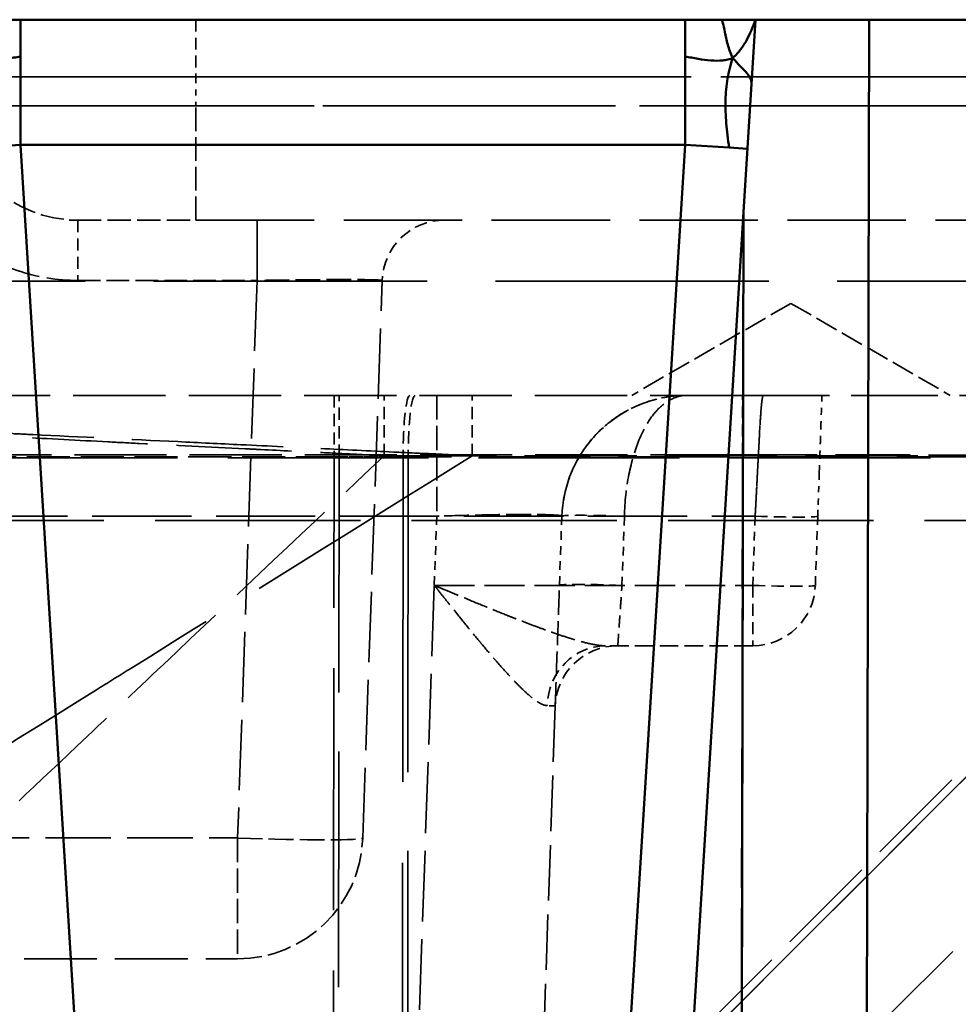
# Model space of a CAD drawing. Header units: millimetres. Extents: x 3278 to 6066, y 2420 to 4375.
# Tile 753 of 952: x 4827 to 4842, y 3024 to 3040. Entities that reach past the tile are written whole.
import ezdxf

# ---------------------------------------------------------------- set-up
doc = ezdxf.new("R2010")
doc.units = ezdxf.units.MM
doc.linetypes.add('DASHED', pattern=[0.2067, 0.1654, -0.0413])
for name, color, linetype, lineweight in [('Sichtbare Kanten(DIN)', 7, 'Continuous', 50), ('Sichtbare tangentiale Kanten(DIN)', 7, 'Continuous', 50), ('Verdeckte Kanten(DIN)', 7, 'DASHED', 35), ('Verdeckte tangentiale Kanten(DIN)', 7, 'DASHED', 35)]:
    doc.layers.add(name, color=color, linetype=linetype, lineweight=lineweight)

msp = doc.modelspace()

# ---------------------------------------------------------------- linework, layer by layer
at = {"layer": 'Sichtbare Kanten(DIN)'}
for p, q in [((4826.525, 3039.781), (4825.962, 3039.781)), ((4826.525, 3039.781), (4837.141, 3039.781)), ((4837.141, 3039.781), (4837.703, 3039.781)), ((4837.703, 3039.781), (4838.266, 3039.781)), ((4838.076, 3036.706), (4838.266, 3039.781)), ((4838.266, 3039.781), (4840.083, 3039.781)), ((4840.083, 3039.781), (4839.097, 2606.777)), ((4845.083, 3039.781), (4840.083, 3039.781)), ((4836.823, 3016.472), (4838.076, 3036.706))]:
    msp.add_line(p, q, dxfattribs=at)
for points, knots in [([(4837.904, 3039.171), (4837.922, 3039.148), (4837.941, 3039.127), (4837.959, 3039.107), (4837.977, 3039.086), (4837.995, 3039.067), (4838.013, 3039.049)], [0, 0, 0, 0, 0.1249943, 0.1249943, 0.1249943, 0.2512467, 0.2512467, 0.2512467, 0.2512467]), ([(4838.013, 3039.049), (4838.048, 3039.013), (4838.082, 3038.98), (4838.111, 3038.948), (4838.14, 3038.915), (4838.164, 3038.885), (4838.18, 3038.853), (4838.188, 3038.837), (4838.194, 3038.82), (4838.198, 3038.803), (4838.202, 3038.786), (4838.204, 3038.769), (4838.202, 3038.75)], [0.2512467, 0.2512467, 0.2512467, 0.2512467, 0.5011696, 0.5011696, 0.5011696, 0.751578, 0.751578, 0.751578, 0.876082, 0.876082, 0.876082, 1, 1, 1, 1])]:
    msp.add_open_spline(points, degree=3, knots=knots, dxfattribs=at)
at = {"layer": 'Sichtbare tangentiale Kanten(DIN)'}
for p, q in [((4826.525, 3039.781), (4826.525, 3039.196)), ((4837.141, 3039.781), (4837.141, 3039.196)), ((4826.525, 3039.196), (4826.525, 3037.781)), ((4837.141, 3039.196), (4837.141, 3037.781)), ((4825.82, 3037.738), (4826.525, 3037.781)), ((4837.141, 3037.781), (4826.525, 3037.781)), ((4826.525, 3037.781), (4827.516, 3021.781)), ((4836.15, 3021.781), (4837.141, 3037.781)), ((4837.846, 3037.738), (4837.141, 3037.781)), ((4838.139, 3037.72), (4837.846, 3037.738)), ((4837.097, 2606.781), (4838.076, 3036.706))]:
    msp.add_line(p, q, dxfattribs=at)
for points, knots in [([(4837.703, 3039.781), (4837.713, 3039.781), (4837.721, 3039.776), (4837.728, 3039.767), (4837.735, 3039.757), (4837.741, 3039.743), (4837.746, 3039.726), (4837.757, 3039.69), (4837.766, 3039.64), (4837.778, 3039.582), (4837.789, 3039.523), (4837.802, 3039.456), (4837.822, 3039.385), (4837.832, 3039.35), (4837.843, 3039.315), (4837.857, 3039.278), (4837.87, 3039.243), (4837.886, 3039.206), (4837.904, 3039.171)], [0, 0, 0, 0, 0.123298, 0.123298, 0.123298, 0.24666, 0.24666, 0.24666, 0.496089, 0.496089, 0.496089, 0.748912, 0.748912, 0.748912, 0.875164, 0.875164, 0.875164, 1, 1, 1, 1]), ([(4837.904, 3039.171), (4837.929, 3039.193), (4837.951, 3039.216), (4837.972, 3039.239), (4837.994, 3039.262), (4838.013, 3039.286), (4838.031, 3039.31), (4838.067, 3039.357), (4838.098, 3039.406), (4838.126, 3039.457), (4838.153, 3039.508), (4838.177, 3039.56), (4838.2, 3039.614), (4838.211, 3039.641), (4838.222, 3039.668), (4838.233, 3039.696), (4838.244, 3039.724), (4838.255, 3039.753), (4838.266, 3039.781)], [0, 0, 0, 0, 0.124209, 0.124209, 0.124209, 0.249288, 0.249288, 0.249288, 0.500583, 0.500583, 0.500583, 0.751487, 0.751487, 0.751487, 0.876162, 0.876162, 0.876162, 1, 1, 1, 1]), ([(4826.525, 3039.196), (4826.49, 3039.188), (4826.455, 3039.181), (4826.42, 3039.175), (4826.386, 3039.168), (4826.351, 3039.162), (4826.316, 3039.156), (4826.247, 3039.144), (4826.18, 3039.135), (4826.114, 3039.13), (4826.049, 3039.126), (4825.986, 3039.125), (4825.926, 3039.131), (4825.897, 3039.135), (4825.868, 3039.139), (4825.841, 3039.146), (4825.813, 3039.152), (4825.786, 3039.161), (4825.762, 3039.171)], [0, 0, 0, 0, 0.127535, 0.127535, 0.127535, 0.255328, 0.255328, 0.255328, 0.509553, 0.509553, 0.509553, 0.755499, 0.755499, 0.755499, 0.876388, 0.876388, 0.876388, 1, 1, 1, 1]), ([(4837.141, 3039.196), (4837.176, 3039.188), (4837.211, 3039.181), (4837.246, 3039.175), (4837.28, 3039.168), (4837.315, 3039.162), (4837.35, 3039.156), (4837.419, 3039.144), (4837.486, 3039.135), (4837.552, 3039.13), (4837.616, 3039.126), (4837.68, 3039.125), (4837.74, 3039.131), (4837.769, 3039.135), (4837.798, 3039.139), (4837.825, 3039.146), (4837.853, 3039.152), (4837.879, 3039.161), (4837.904, 3039.171)], [0, 0, 0, 0, 0.127535, 0.127535, 0.127535, 0.255328, 0.255328, 0.255328, 0.509553, 0.509553, 0.509553, 0.755499, 0.755499, 0.755499, 0.876388, 0.876388, 0.876388, 1, 1, 1, 1]), ([(4837.846, 3037.738), (4837.836, 3037.805), (4837.827, 3037.871), (4837.819, 3037.935), (4837.811, 3038), (4837.805, 3038.064), (4837.799, 3038.127), (4837.789, 3038.252), (4837.785, 3038.374), (4837.788, 3038.493), (4837.79, 3038.611), (4837.801, 3038.727), (4837.82, 3038.84), (4837.829, 3038.896), (4837.841, 3038.952), (4837.855, 3039.007), (4837.869, 3039.063), (4837.885, 3039.117), (4837.904, 3039.171)], [0, 0, 0, 0, 0.125025, 0.125025, 0.125025, 0.250448, 0.250448, 0.250448, 0.501599, 0.501599, 0.501599, 0.751494, 0.751494, 0.751494, 0.875804, 0.875804, 0.875804, 1, 1, 1, 1])]:
    msp.add_open_spline(points, degree=3, knots=knots, dxfattribs=at)
msp.add_open_spline([(4838.171, 3038.868), (4838.171, 3038.868), (4838.171, 3038.868), (4838.171, 3038.868)], degree=3, dxfattribs=at)
at = {"layer": 'Verdeckte Kanten(DIN)', "ltscale": 11.42808}
msp.add_line((4829.328, 3036.581), (4844.328, 3036.581), dxfattribs=at)
at = {"layer": 'Verdeckte Kanten(DIN)', "ltscale": 6.792468}
msp.add_line((4831.994, 3026.712), (4832.305, 3035.616), dxfattribs=at)
at = {"layer": 'Verdeckte Kanten(DIN)', "ltscale": 2.237517}
for q in [(4836.289, 3033.781), (4841.376, 3033.781)]:
    msp.add_line((4838.833, 3035.25), q, dxfattribs=at)
at = {"layer": 'Verdeckte Kanten(DIN)', "ltscale": 8.917628}
msp.add_line((4838.061, 3033.781), (4826.356, 3033.781), dxfattribs=at)
at = {"layer": 'Verdeckte Kanten(DIN)', "ltscale": 1.183359}
for p, q in [((4831.535, 3033.781), (4831.535, 3032.799)), ((4831.614, 3032.799), (4831.614, 3033.781))]:
    msp.add_line(p, q, dxfattribs=at)
at = {"layer": 'Verdeckte Kanten(DIN)', "ltscale": 0.842572}
for p, q in [((4835.173, 3031.851), (4835.135, 3030.746)), ((4839.261, 3031.851), (4839.222, 3030.746))]:
    msp.add_line(p, q, dxfattribs=at)
at = {"layer": 'Verdeckte Kanten(DIN)', "ltscale": 19.819839}
msp.add_line((4824.581, 3031.781), (4845.065, 3031.781), dxfattribs=at)
at = {"layer": 'Verdeckte Kanten(DIN)', "ltscale": 1.791817}
msp.add_line((4838.223, 3029.781), (4835.871, 3029.781), dxfattribs=at)
at = {"layer": 'Verdeckte Kanten(DIN)', "ltscale": 5.366172}
msp.add_line((4835.067, 3028.816), (4834.822, 3021.781), dxfattribs=at)
at = {"layer": 'Verdeckte Kanten(DIN)', "ltscale": 8.303068}
msp.add_line((4845.057, 3028.54), (4837.353, 3020.836), dxfattribs=at)
at = {"layer": 'Verdeckte Kanten(DIN)', "ltscale": 7.019946}
msp.add_line((4820.781, 3024.781), (4829.995, 3024.781), dxfattribs=at)
at = {"layer": 'Verdeckte Kanten(DIN)', "ltscale": 2.260439}
msp.add_arc((4827.441, 3038.581), 2, 185, 270, dxfattribs=at)
at = {"layer": 'Verdeckte Kanten(DIN)', "ltscale": 1.170062}
for centre, start, end in [((4833.304, 3035.581), 90, 178), ((4838.223, 3030.781), 270, 358), ((4836.067, 3028.781), 90, 178)]:
    msp.add_arc(centre, 1, start, end, dxfattribs=at)
at = {"layer": 'Verdeckte Kanten(DIN)', "ltscale": 2.340223}
for centre, start, end in [((4837.172, 3031.781), 90, 178), ((4829.995, 3026.781), 270, 358)]:
    msp.add_arc(centre, 2, start, end, dxfattribs=at)
at = {"layer": 'Verdeckte Kanten(DIN)', "ltscale": 1.183359}
for centre, ratio in [((4832.747, 3032.781), 0.110166), ((4832.83, 3032.781), 0.110612)]:
    msp.add_ellipse(centre, major_axis=(0, 1), ratio=ratio, start_param=0, end_param=1.553343, dxfattribs=at)
at = {"layer": 'Verdeckte Kanten(DIN)', "ltscale": 23.720201}
msp.add_open_spline([(4773.37, 3036.581), (4775.151, 3036.581), (4776.932, 3036.581), (4778.705, 3036.581), (4780.478, 3036.581), (4782.241, 3036.581), (4783.987, 3036.581), (4785.569, 3036.581), (4787.136, 3036.581), (4788.681, 3036.581), (4790.546, 3036.581), (4792.38, 3036.581), (4794.172, 3036.581), (4795.811, 3036.581), (4797.414, 3036.581), (4798.975, 3036.581), (4799.309, 3036.581), (4799.641, 3036.581), (4799.971, 3036.581), (4801.184, 3036.581), (4802.369, 3036.581), (4803.524, 3036.581), (4805.78, 3036.581), (4807.92, 3036.581), (4809.92, 3036.581), (4810.526, 3036.581), (4811.119, 3036.581), (4811.698, 3036.581), (4814.192, 3036.581), (4816.438, 3036.581), (4818.389, 3036.581), (4818.661, 3036.581), (4818.927, 3036.581), (4819.187, 3036.581), (4819.862, 3036.581), (4820.497, 3036.581), (4821.092, 3036.581), (4821.917, 3036.581), (4822.665, 3036.581), (4823.335, 3036.581), (4823.754, 3036.581), (4824.142, 3036.581), (4824.499, 3036.581), (4825.283, 3036.581), (4825.917, 3036.581), (4826.392, 3036.581), (4826.738, 3036.581), (4827, 3036.581), (4827.176, 3036.581), (4827.264, 3036.581), (4827.33, 3036.581), (4827.374, 3036.581), (4827.418, 3036.581), (4827.44, 3036.581), (4827.441, 3036.581)], degree=3, knots=[0, 0, 0, 0, 5.361791, 5.361791, 5.361791, 10.725029, 10.725029, 10.725029, 15.584075, 15.584075, 15.584075, 21.448011, 21.448011, 21.448011, 26.811611, 26.811611, 26.811611, 27.959423, 27.959423, 27.959423, 32.174415, 32.174415, 32.174415, 40.406678, 40.406678, 40.406678, 42.898684, 42.898684, 42.898684, 53.623363, 53.623363, 53.623363, 55.116914, 55.116914, 55.116914, 58.985771, 58.985771, 58.985771, 64.348625, 64.348625, 64.348625, 67.705514, 67.705514, 67.705514, 75.070903, 75.070903, 75.070903, 80.434152, 80.434152, 80.434152, 83.115784, 83.115784, 83.115784, 85.797449, 85.797449, 85.797449, 85.797449], dxfattribs=at)
at = {"layer": 'Verdeckte Kanten(DIN)', "ltscale": 2.258399}
msp.add_open_spline([(4827.441, 3036.581), (4827.441, 3036.581), (4827.441, 3036.581), (4827.441, 3036.581), (4827.441, 3036.581), (4827.442, 3036.581), (4827.442, 3036.581), (4827.444, 3036.581), (4827.446, 3036.581), (4827.449, 3036.581), (4827.455, 3036.581), (4827.464, 3036.581), (4827.476, 3036.581), (4827.501, 3036.581), (4827.537, 3036.581), (4827.584, 3036.581), (4827.679, 3036.581), (4827.818, 3036.581), (4827.993, 3036.581), (4828.012, 3036.581), (4828.032, 3036.581), (4828.052, 3036.581), (4828.215, 3036.581), (4828.405, 3036.581), (4828.61, 3036.581), (4828.724, 3036.581), (4828.844, 3036.581), (4828.964, 3036.581), (4829.025, 3036.581), (4829.085, 3036.581), (4829.146, 3036.581), (4829.177, 3036.581), (4829.207, 3036.581), (4829.237, 3036.581), (4829.268, 3036.581), (4829.298, 3036.581), (4829.328, 3036.581)], degree=3, knots=[0, 0, 0, 0, 0.046315, 0.046315, 0.046315, 0.092637, 0.092637, 0.092637, 0.185301, 0.185301, 0.185301, 0.370695, 0.370695, 0.370695, 0.741487, 0.741487, 0.741487, 1.481154, 1.481154, 1.481154, 1.562615, 1.562615, 1.562615, 2.220816, 2.220816, 2.220816, 2.591495, 2.591495, 2.591495, 2.776897, 2.776897, 2.776897, 2.86959, 2.86959, 2.86959, 2.962266, 2.962266, 2.962266, 2.962266], dxfattribs=at)
at = {"layer": 'Verdeckte Kanten(DIN)', "ltscale": 2.48357}
msp.add_open_spline([(4837.172, 3033.781), (4836.898, 3033.781), (4836.49, 3033.699), (4835.978, 3033.407), (4835.601, 3033.06), (4835.281, 3032.539), (4835.182, 3032.084), (4835.173, 3031.851)], degree=3, knots=[0, 0, 0, 0, 1.013588, 1.520383, 2.027177, 2.643112, 3.259048, 3.259048, 3.259048, 3.259048], dxfattribs=at)
at = {"layer": 'Verdeckte Kanten(DIN)', "ltscale": 8.38159}
msp.add_open_spline([(4838.061, 3033.781), (4838.585, 3033.781), (4839.108, 3033.781), (4839.618, 3033.781), (4840.001, 3033.781), (4840.377, 3033.781), (4840.739, 3033.781), (4840.86, 3033.781), (4840.98, 3033.781), (4841.098, 3033.781), (4841.57, 3033.781), (4842.015, 3033.781), (4842.425, 3033.781), (4842.629, 3033.781), (4842.825, 3033.781), (4843.01, 3033.781), (4843.195, 3033.781), (4843.37, 3033.781), (4843.533, 3033.781), (4843.859, 3033.781), (4844.14, 3033.781), (4844.367, 3033.781), (4844.424, 3033.781), (4844.477, 3033.781), (4844.527, 3033.781), (4844.677, 3033.781), (4844.796, 3033.781), (4844.884, 3033.781), (4845, 3033.781), (4845.06, 3033.781), (4845.06, 3033.781)], degree=3, knots=[-22.303433, -22.303433, -22.303433, -22.303433, -20.732145, -20.732145, -20.732145, -19.553729, -19.553729, -19.553729, -19.160857, -19.160857, -19.160857, -17.589569, -17.589569, -17.589569, -16.803928, -16.803928, -16.803928, -16.018281, -16.018281, -16.018281, -14.446993, -14.446993, -14.446993, -14.054121, -14.054121, -14.054121, -12.875705, -12.875705, -12.875705, -11.304417, -11.304417, -11.304417, -11.304417], dxfattribs=at)
at = {"layer": 'Verdeckte Kanten(DIN)', "ltscale": 0.283817}
msp.add_open_spline([(4839.328, 3033.781), (4839.325, 3033.691), (4839.321, 3033.594), (4839.318, 3033.493)], degree=3, dxfattribs=at)
at = {"layer": 'Verdeckte Kanten(DIN)', "ltscale": 0.814744}
msp.add_open_spline([(4839.285, 3032.533), (4839.285, 3032.539), (4839.285, 3032.545), (4839.285, 3032.552), (4839.289, 3032.666), (4839.293, 3032.778), (4839.297, 3032.887), (4839.298, 3032.914), (4839.299, 3032.941), (4839.3, 3032.967), (4839.303, 3033.049), (4839.305, 3033.129), (4839.308, 3033.207), (4839.311, 3033.306), (4839.315, 3033.402), (4839.318, 3033.493)], degree=3, knots=[-3.918396, -3.918396, -3.918396, -3.918396, -3.89887, -3.89887, -3.89887, -3.543442, -3.543442, -3.543442, -3.456664, -3.456664, -3.456664, -3.188013, -3.188013, -3.188013, -2.848883, -2.848883, -2.848883, -2.848883], dxfattribs=at)
at = {"layer": 'Verdeckte Kanten(DIN)', "ltscale": 0.000836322}
msp.add_open_spline([(4839.318, 3033.493), (4839.318, 3033.493), (4839.318, 3033.493), (4839.318, 3033.492)], degree=3, dxfattribs=at)
at = {"layer": 'Verdeckte Kanten(DIN)', "ltscale": 0.422718}
msp.add_open_spline([(4839.285, 3032.533), (4839.278, 3032.355), (4839.272, 3032.171), (4839.266, 3031.987)], degree=3, dxfattribs=at)
at = {"layer": 'Verdeckte Kanten(DIN)', "ltscale": 0.103826}
msp.add_open_spline([(4839.261, 3031.851), (4839.262, 3031.897), (4839.264, 3031.942), (4839.266, 3031.987)], degree=3, dxfattribs=at)
at = {"layer": 'Verdeckte Kanten(DIN)', "ltscale": 2.340598}
msp.add_open_spline([(4835.067, 3028.816), (4835.067, 3028.816), (4835.069, 3028.866), (4835.073, 3028.962), (4835.076, 3029.058), (4835.081, 3029.2), (4835.087, 3029.378), (4835.093, 3029.556), (4835.101, 3029.769), (4835.109, 3030.003), (4835.117, 3030.236), (4835.126, 3030.491), (4835.135, 3030.746)], degree=3, knots=[-6.282885, -6.282885, -6.282885, -6.282885, -5.515128, -5.515128, -5.515128, -4.74708, -4.74708, -4.74708, -3.978991, -3.978991, -3.978991, -3.211252, -3.211252, -3.211252, -3.211252], dxfattribs=at)
at = {"layer": 'Verdeckte tangentiale Kanten(DIN)', "ltscale": 1.13017}
msp.add_line((4829.328, 3039.781), (4829.328, 3038.868), dxfattribs=at)
at = {"layer": 'Verdeckte tangentiale Kanten(DIN)', "ltscale": 0.352825}
msp.add_line((4829.328, 3038.868), (4829.328, 3038.407), dxfattribs=at)
at = {"layer": 'Verdeckte tangentiale Kanten(DIN)', "ltscale": 11.42808}
for p, q in [((4844.328, 3038.868), (4829.328, 3038.868)), ((4829.328, 3038.407), (4844.328, 3038.407))]:
    msp.add_line(p, q, dxfattribs=at)
at = {"layer": 'Verdeckte tangentiale Kanten(DIN)', "ltscale": 2.260439}
msp.add_line((4829.328, 3036.581), (4829.328, 3038.407), dxfattribs=at)
at = {"layer": 'Verdeckte tangentiale Kanten(DIN)', "ltscale": 1.170062}
for p, q in [((4827.441, 3036.581), (4827.441, 3035.616)), ((4830.306, 3035.616), (4830.306, 3036.581)), ((4832.335, 3032.816), (4832.335, 3033.781)), ((4833.743, 3032.816), (4833.743, 3033.781)), ((4838.223, 3030.746), (4838.223, 3029.781))]:
    msp.add_line(p, q, dxfattribs=at)
at = {"layer": 'Verdeckte tangentiale Kanten(DIN)', "ltscale": 26.421982}
msp.add_line((4774.036, 3035.607), (4851.463, 3035.607), dxfattribs=at)
at = {"layer": 'Verdeckte tangentiale Kanten(DIN)', "ltscale": 2.183024}
msp.add_line((4827.441, 3035.616), (4830.306, 3035.616), dxfattribs=at)
at = {"layer": 'Verdeckte tangentiale Kanten(DIN)', "ltscale": 6.792468}
msp.add_line((4830.306, 3035.616), (4829.995, 3026.712), dxfattribs=at)
at = {"layer": 'Verdeckte tangentiale Kanten(DIN)', "ltscale": 2.340223}
for p, q in [((4833.175, 3033.781), (4833.175, 3031.851)), ((4829.995, 3026.712), (4829.995, 3024.781))]:
    msp.add_line(p, q, dxfattribs=at)
at = {"layer": 'Verdeckte tangentiale Kanten(DIN)', "ltscale": 19.39028}
msp.add_line((4845.067, 3032.781), (4825.027, 3032.781), dxfattribs=at)
at = {"layer": 'Verdeckte tangentiale Kanten(DIN)', "ltscale": 4.157859}
msp.add_line((4831.614, 3032.799), (4826.156, 3032.799), dxfattribs=at)
at = {"layer": 'Verdeckte tangentiale Kanten(DIN)', "ltscale": 8.903049}
msp.add_line((4838.061, 3032.834), (4826.375, 3032.834), dxfattribs=at)
at = {"layer": 'Verdeckte tangentiale Kanten(DIN)', "ltscale": 23.364075}
msp.add_line((4831.5, 2996.584), (4831.535, 3032.799), dxfattribs=at)
at = {"layer": 'Verdeckte tangentiale Kanten(DIN)', "ltscale": 0.840386}
msp.add_line((4831.535, 3032.799), (4832.637, 3032.799), dxfattribs=at)
at = {"layer": 'Verdeckte tangentiale Kanten(DIN)', "ltscale": 22.764923}
msp.add_line((4831.614, 3032.799), (4831.579, 2997.513), dxfattribs=at)
at = {"layer": 'Verdeckte tangentiale Kanten(DIN)', "ltscale": 0.8438}
msp.add_line((4832.72, 3032.799), (4831.614, 3032.799), dxfattribs=at)
at = {"layer": 'Verdeckte tangentiale Kanten(DIN)', "ltscale": 10.849232}
msp.add_line((4832.335, 3032.816), (4846.575, 3032.816), dxfattribs=at)
at = {"layer": 'Verdeckte tangentiale Kanten(DIN)', "ltscale": 31.369001}
msp.add_line((4832.637, 3032.799), (4832.606, 3000.384), dxfattribs=at)
at = {"layer": 'Verdeckte tangentiale Kanten(DIN)', "ltscale": 30.45537}
msp.add_line((4832.72, 3032.799), (4832.689, 3001.328), dxfattribs=at)
at = {"layer": 'Verdeckte tangentiale Kanten(DIN)', "ltscale": 10.750847}
msp.add_line((4846.744, 3032.799), (4832.72, 3032.799), dxfattribs=at)
at = {"layer": 'Verdeckte tangentiale Kanten(DIN)', "ltscale": 11.428128}
msp.add_line((4836.159, 3022.215), (4846.743, 3032.799), dxfattribs=at)
at = {"layer": 'Verdeckte tangentiale Kanten(DIN)', "ltscale": 11.42837}
msp.add_line((4846.744, 3032.799), (4836.16, 3022.215), dxfattribs=at)
at = {"layer": 'Verdeckte tangentiale Kanten(DIN)', "ltscale": 7.709019}
msp.add_line((4838.038, 3022.729), (4838.061, 3032.834), dxfattribs=at)
at = {"layer": 'Verdeckte tangentiale Kanten(DIN)', "ltscale": 9.575826}
msp.add_line((4825.693, 3031.851), (4838.261, 3031.851), dxfattribs=at)
at = {"layer": 'Verdeckte tangentiale Kanten(DIN)', "ltscale": 0.842572}
for p, q in [((4833.175, 3031.851), (4833.136, 3030.746)), ((4836.134, 3030.746), (4836.173, 3031.851)), ((4838.223, 3030.746), (4838.261, 3031.851))]:
    msp.add_line(p, q, dxfattribs=at)
at = {"layer": 'Verdeckte tangentiale Kanten(DIN)', "ltscale": 9.834078}
msp.add_line((4835.939, 3022.18), (4845.064, 3031.305), dxfattribs=at)
at = {"layer": 'Verdeckte tangentiale Kanten(DIN)', "ltscale": 6.838543}
msp.add_line((4833.136, 3030.746), (4832.823, 3021.781), dxfattribs=at)
at = {"layer": 'Verdeckte tangentiale Kanten(DIN)', "ltscale": 3.875343}
msp.add_line((4833.136, 3030.746), (4838.223, 3030.746), dxfattribs=at)
at = {"layer": 'Verdeckte tangentiale Kanten(DIN)', "ltscale": 6.321681}
msp.add_line((4821.698, 3026.712), (4829.995, 3026.712), dxfattribs=at)
at = {"layer": 'Verdeckte tangentiale Kanten(DIN)', "ltscale": 1.170061}
msp.add_ellipse((4830.306, 3035.581), major_axis=(0, 1), ratio=0.00001, start_param=0.000003, end_param=1.535891, dxfattribs=at)
at = {"layer": 'Verdeckte tangentiale Kanten(DIN)', "ltscale": 1.156764}
msp.add_ellipse((4838.061, 3032.781), major_axis=(0, 1), ratio=0.00001, start_param=4.764749, end_param=6.283185, dxfattribs=at)
at = {"layer": 'Verdeckte tangentiale Kanten(DIN)', "ltscale": 1.195728}
for centre, major_axis in [((4836.173, 3031.816), (-0.999, 0.035)), ((4838.261, 3031.886), (0.999, -0.035)), ((4836.134, 3030.712), (-0.999, 0.035)), ((4838.223, 3030.781), (0.999, -0.035))]:
    msp.add_ellipse(centre, major_axis=major_axis, ratio=0.034878, start_param=4.713607, end_param=6.283185, dxfattribs=at)
at = {"layer": 'Verdeckte tangentiale Kanten(DIN)', "ltscale": 1.162352}
msp.add_ellipse((4835.871, 3028.781), major_axis=(0, 1), ratio=0.934636, start_param=0, end_param=1.525771, dxfattribs=at)
at = {"layer": 'Verdeckte tangentiale Kanten(DIN)', "ltscale": 0.554126}
msp.add_ellipse((4833.556, 3028.791), major_axis=(1.512, 0.025), ratio=0.019907, start_param=6.282158, end_param=6.701143, dxfattribs=at)
at = {"layer": 'Verdeckte tangentiale Kanten(DIN)', "ltscale": 2.391557}
msp.add_ellipse((4829.995, 3026.781), major_axis=(1.999, -0.07), ratio=0.034878, start_param=4.713607, end_param=6.283185, dxfattribs=at)
at = {"layer": 'Verdeckte tangentiale Kanten(DIN)', "ltscale": 4.691133}
msp.add_open_spline([(4829.328, 3038.868), (4829.296, 3038.868), (4829.264, 3038.868), (4829.232, 3038.868), (4829.2, 3038.868), (4829.168, 3038.868), (4829.136, 3038.868), (4829.102, 3038.868), (4829.069, 3038.868), (4829.036, 3038.868), (4829.005, 3038.868), (4828.975, 3038.868), (4828.944, 3038.868), (4828.817, 3038.868), (4828.69, 3038.868), (4828.564, 3038.868), (4828.528, 3038.868), (4828.492, 3038.868), (4828.456, 3038.868), (4828.242, 3038.868), (4828.031, 3038.868), (4827.828, 3038.868), (4827.761, 3038.868), (4827.694, 3038.868), (4827.628, 3038.868), (4827.364, 3038.868), (4827.114, 3038.868), (4826.884, 3038.868), (4826.77, 3038.868), (4826.66, 3038.868), (4826.556, 3038.868), (4826.452, 3038.868), (4826.355, 3038.868), (4826.263, 3038.868), (4826.08, 3038.868), (4825.923, 3038.868), (4825.796, 3038.868), (4825.764, 3038.868), (4825.734, 3038.868), (4825.706, 3038.868), (4825.622, 3038.868), (4825.556, 3038.868), (4825.507, 3038.868), (4825.463, 3038.868), (4825.434, 3038.868), (4825.419, 3038.868), (4825.412, 3038.868), (4825.408, 3038.868), (4825.408, 3038.868)], degree=3, knots=[0, 0, 0, 0, 0.015643, 0.015643, 0.015643, 0.031285, 0.031285, 0.031285, 0.047596, 0.047596, 0.047596, 0.06254, 0.06254, 0.06254, 0.124958, 0.124958, 0.124958, 0.142787, 0.142787, 0.142787, 0.249917, 0.249917, 0.249917, 0.285646, 0.285646, 0.285646, 0.428546, 0.428546, 0.428546, 0.499998, 0.499998, 0.499998, 0.57146, 0.57146, 0.57146, 0.714359, 0.714359, 0.714359, 0.75009, 0.75009, 0.75009, 0.857214, 0.857214, 0.857214, 0.952405, 0.952405, 0.952405, 1, 1, 1, 1], dxfattribs=at)
at = {"layer": 'Verdeckte tangentiale Kanten(DIN)', "ltscale": 20.177792}
msp.add_open_spline([(4825.495, 3038.869), (4825.87, 3038.869), (4826.241, 3038.869), (4826.608, 3038.869), (4828.322, 3038.868), (4829.951, 3038.868), (4831.486, 3038.868), (4831.706, 3038.868), (4831.923, 3038.868), (4832.139, 3038.868), (4833.432, 3038.868), (4834.657, 3038.868), (4835.809, 3038.868), (4836.634, 3038.868), (4837.422, 3038.868), (4838.171, 3038.868)], degree=3, knots=[0.4865812, 0.4865812, 0.4865812, 0.4865812, 0.4999845, 0.4999845, 0.4999845, 0.5625163, 0.5625163, 0.5625163, 0.5714482, 0.5714482, 0.5714482, 0.625033, 0.625033, 0.625033, 0.6634263, 0.6634263, 0.6634263, 0.6634263], dxfattribs=at)
at = {"layer": 'Verdeckte tangentiale Kanten(DIN)', "ltscale": 26.83276}
msp.add_open_spline([(4838.171, 3038.868), (4838.642, 3038.868), (4839.097, 3038.868), (4839.536, 3038.868), (4840.025, 3038.868), (4840.494, 3038.868), (4840.943, 3038.868), (4841.542, 3038.868), (4842.105, 3038.868), (4842.633, 3038.868), (4843.557, 3038.868), (4844.371, 3038.869), (4845.072, 3038.869), (4845.572, 3038.869), (4846.014, 3038.868), (4846.398, 3038.868), (4846.551, 3038.868), (4846.695, 3038.868), (4846.83, 3038.868), (4847.008, 3038.868), (4847.169, 3038.868), (4847.314, 3038.868)], degree=3, knots=[0.6634265, 0.6634265, 0.6634265, 0.6634265, 0.687543, 0.687543, 0.687543, 0.7143297, 0.7143297, 0.7143297, 0.75004, 0.75004, 0.75004, 0.8125097, 0.8125097, 0.8125097, 0.8571094, 0.8571094, 0.8571094, 0.8749462, 0.8749462, 0.8749462, 0.8985566, 0.8985566, 0.8985566, 0.8985566], dxfattribs=at)
at = {"layer": 'Verdeckte tangentiale Kanten(DIN)', "ltscale": 28.273653}
msp.add_open_spline([(4819.666, 3038.407), (4820.555, 3038.407), (4821.427, 3038.407), (4822.282, 3038.407), (4823.767, 3038.407), (4825.201, 3038.407), (4826.579, 3038.407), (4827.365, 3038.407), (4828.133, 3038.407), (4828.883, 3038.407), (4829.767, 3038.407), (4830.624, 3038.407), (4831.455, 3038.407), (4832.266, 3038.407), (4833.051, 3038.407), (4833.81, 3038.407), (4834.487, 3038.407), (4835.142, 3038.407), (4835.776, 3038.407), (4836.578, 3038.407), (4837.346, 3038.407), (4838.077, 3038.407), (4838.568, 3038.407), (4839.043, 3038.407), (4839.501, 3038.407), (4840.261, 3038.407), (4840.974, 3038.407), (4841.638, 3038.407), (4841.97, 3038.407), (4842.289, 3038.407), (4842.596, 3038.407), (4843.225, 3038.407), (4843.803, 3038.407), (4844.328, 3038.407)], degree=3, knots=[48.287543, 48.287543, 48.287543, 48.287543, 51.615446, 51.615446, 51.615446, 57.389013, 57.389013, 57.389013, 60.681496, 60.681496, 60.681496, 64.56286, 64.56286, 64.56286, 68.353278, 68.353278, 68.353278, 71.736395, 71.736395, 71.736395, 76.025059, 76.025059, 76.025059, 78.91005, 78.91005, 78.91005, 83.696841, 83.696841, 83.696841, 86.083734, 86.083734, 86.083734, 90.967685, 90.967685, 90.967685, 90.967685], dxfattribs=at)
at = {"layer": 'Verdeckte tangentiale Kanten(DIN)', "ltscale": 4.643017}
msp.add_open_spline([(4825.448, 3038.407), (4825.448, 3038.407), (4825.459, 3038.407), (4825.546, 3038.407), (4825.803, 3038.407), (4826.269, 3038.407), (4826.889, 3038.407), (4827.631, 3038.407), (4828.365, 3038.407), (4828.942, 3038.407), (4829.232, 3038.407), (4829.328, 3038.407)], degree=3, knots=[0, 0, 0, 0, 0.047595, 0.142786, 0.285641, 0.42854, 0.571454, 0.714354, 0.857213, 0.952404, 1, 1, 1, 1], dxfattribs=at)
at = {"layer": 'Verdeckte tangentiale Kanten(DIN)', "ltscale": 3.001268}
msp.add_open_spline([(4827.441, 3035.616), (4827.113, 3035.616), (4826.784, 3035.671), (4826.474, 3035.777), (4826.163, 3035.882), (4825.87, 3036.04), (4825.61, 3036.24), (4825.35, 3036.44), (4825.123, 3036.684), (4824.942, 3036.957), (4824.76, 3037.23), (4824.624, 3037.534), (4824.54, 3037.851)], degree=3, knots=[-3.938802, -3.938802, -3.938802, -3.938802, -2.954237, -2.954237, -2.954237, -1.969408, -1.969408, -1.969408, -0.984555, -0.984555, -0.984555, 0, 0, 0, 0], dxfattribs=at)
at = {"layer": 'Verdeckte tangentiale Kanten(DIN)', "ltscale": 2.392389}
msp.add_open_spline([(4832.305, 3035.616), (4832.305, 3035.621), (4832.254, 3035.624), (4832.153, 3035.627), (4832.053, 3035.629), (4831.904, 3035.631), (4831.72, 3035.631), (4831.536, 3035.631), (4831.314, 3035.629), (4831.072, 3035.627), (4830.936, 3035.625), (4830.794, 3035.624), (4830.65, 3035.622), (4830.536, 3035.62), (4830.421, 3035.618), (4830.306, 3035.616)], degree=3, knots=[0, 0, 0, 0, 0.250592, 0.250592, 0.250592, 0.499999, 0.499999, 0.499999, 0.749406, 0.749406, 0.749406, 0.888886, 0.888886, 0.888886, 1, 1, 1, 1], dxfattribs=at)
at = {"layer": 'Verdeckte tangentiale Kanten(DIN)', "ltscale": 2.392409}
msp.add_open_spline([(4832.305, 3035.616), (4832.305, 3035.621), (4832.254, 3035.624), (4832.153, 3035.627), (4832.053, 3035.629), (4831.904, 3035.631), (4831.72, 3035.631), (4831.536, 3035.631), (4831.314, 3035.629), (4831.072, 3035.627), (4830.828, 3035.624), (4830.565, 3035.621), (4830.306, 3035.616)], degree=3, knots=[0, 0, 0, 0, 0.250593, 0.250593, 0.250593, 0.5, 0.5, 0.5, 0.749407, 0.749407, 0.749407, 1, 1, 1, 1], dxfattribs=at)
at = {"layer": 'Verdeckte tangentiale Kanten(DIN)', "ltscale": 2.48357}
msp.add_open_spline([(4836.173, 3031.851), (4836.177, 3032.084), (4836.23, 3032.539), (4836.387, 3033.06), (4836.57, 3033.407), (4836.825, 3033.699), (4837.035, 3033.781), (4837.172, 3033.781)], degree=3, knots=[0, 0, 0, 0, 0.615936, 1.231871, 1.738665, 2.24546, 3.259048, 3.259048, 3.259048, 3.259048], dxfattribs=at)
at = {"layer": 'Verdeckte tangentiale Kanten(DIN)', "ltscale": 2.342263}
for points, knots in [([(4838.392, 3033.781), (4838.387, 3033.781), (4838.382, 3033.767), (4838.377, 3033.739), (4838.372, 3033.714), (4838.367, 3033.68), (4838.363, 3033.636), (4838.359, 3033.603), (4838.356, 3033.564), (4838.353, 3033.521), (4838.346, 3033.438), (4838.34, 3033.337), (4838.333, 3033.221), (4838.332, 3033.194), (4838.33, 3033.166), (4838.329, 3033.138), (4838.326, 3033.08), (4838.323, 3033.019), (4838.319, 3032.955), (4838.316, 3032.891), (4838.312, 3032.824), (4838.309, 3032.755), (4838.306, 3032.703), (4838.303, 3032.65), (4838.3, 3032.595), (4838.299, 3032.578), (4838.299, 3032.56), (4838.298, 3032.542), (4838.294, 3032.469), (4838.29, 3032.394), (4838.286, 3032.318), (4838.282, 3032.242), (4838.278, 3032.165), (4838.274, 3032.087), (4838.27, 3032.009), (4838.265, 3031.93), (4838.261, 3031.851)], [-3.075084, -3.075084, -3.075084, -3.075084, -2.661567, -2.661567, -2.661567, -2.305965, -2.305965, -2.305965, -2.041243, -2.041243, -2.041243, -1.5367, -1.5367, -1.5367, -1.42092, -1.42092, -1.42092, -1.183819, -1.183819, -1.183819, -0.946717, -0.946717, -0.946717, -0.767503, -0.767503, -0.767503, -0.709616, -0.709616, -0.709616, -0.472514, -0.472514, -0.472514, -0.235413, -0.235413, -0.235413, 0.001688, 0.001688, 0.001688, 0.001688]), ([(4838.261, 3031.851), (4838.265, 3031.93), (4838.27, 3032.009), (4838.274, 3032.087), (4838.278, 3032.165), (4838.282, 3032.242), (4838.286, 3032.318), (4838.29, 3032.394), (4838.294, 3032.469), (4838.298, 3032.542), (4838.299, 3032.56), (4838.299, 3032.578), (4838.3, 3032.595), (4838.303, 3032.65), (4838.306, 3032.703), (4838.309, 3032.755), (4838.312, 3032.824), (4838.316, 3032.891), (4838.319, 3032.955), (4838.323, 3033.019), (4838.326, 3033.08), (4838.329, 3033.138), (4838.33, 3033.166), (4838.332, 3033.194), (4838.333, 3033.221), (4838.34, 3033.337), (4838.346, 3033.438), (4838.353, 3033.521), (4838.356, 3033.564), (4838.359, 3033.603), (4838.363, 3033.636), (4838.367, 3033.68), (4838.372, 3033.714), (4838.377, 3033.739), (4838.382, 3033.767), (4838.387, 3033.781), (4838.392, 3033.781)], [-9.365029, -9.365029, -9.365029, -9.365029, -9.127928, -9.127928, -9.127928, -8.890826, -8.890826, -8.890826, -8.653725, -8.653725, -8.653725, -8.595837, -8.595837, -8.595837, -8.416623, -8.416623, -8.416623, -8.179522, -8.179522, -8.179522, -7.942421, -7.942421, -7.942421, -7.82664, -7.82664, -7.82664, -7.322097, -7.322097, -7.322097, -7.057376, -7.057376, -7.057376, -6.701774, -6.701774, -6.701774, -6.288256, -6.288256, -6.288256, -6.288256])]:
    msp.add_open_spline(points, degree=3, knots=knots, dxfattribs=at)
at = {"layer": 'Verdeckte tangentiale Kanten(DIN)', "ltscale": 14.636499}
msp.add_open_spline([(4833.743, 3032.816), (4833.645, 3032.821), (4833.546, 3032.826), (4833.448, 3032.83), (4833.35, 3032.835), (4833.252, 3032.84), (4833.153, 3032.845), (4832.957, 3032.854), (4832.76, 3032.863), (4832.564, 3032.873), (4832.171, 3032.892), (4831.779, 3032.91), (4831.386, 3032.929), (4830.939, 3032.95), (4830.493, 3032.972), (4830.047, 3032.993), (4829.711, 3033.009), (4829.376, 3033.025), (4829.042, 3033.042), (4828.264, 3033.079), (4827.491, 3033.117), (4826.725, 3033.154), (4826.618, 3033.16), (4826.51, 3033.165), (4826.403, 3033.17), (4825.796, 3033.199), (4825.195, 3033.228), (4824.601, 3033.257), (4824.553, 3033.259), (4824.505, 3033.261), (4824.457, 3033.264), (4823.913, 3033.29), (4823.377, 3033.316), (4822.851, 3033.34), (4822.656, 3033.35), (4822.463, 3033.359), (4822.271, 3033.368), (4821.945, 3033.383), (4821.624, 3033.399), (4821.308, 3033.414), (4820.938, 3033.432), (4820.576, 3033.449), (4820.225, 3033.466), (4820.102, 3033.472), (4819.979, 3033.478), (4819.859, 3033.483), (4819.345, 3033.508), (4818.858, 3033.529), (4818.425, 3033.549), (4818.374, 3033.552), (4818.324, 3033.554), (4818.275, 3033.557), (4818.065, 3033.566), (4817.87, 3033.576), (4817.693, 3033.584), (4817.584, 3033.59), (4817.482, 3033.595), (4817.387, 3033.599), (4817.339, 3033.602), (4817.294, 3033.604), (4817.251, 3033.606), (4817.208, 3033.608), (4817.168, 3033.61), (4817.128, 3033.611)], degree=3, knots=[0, 0, 0, 0, 0.285897, 0.285897, 0.285897, 0.571802, 0.571802, 0.571802, 1.143621, 1.143621, 1.143621, 2.287259, 2.287259, 2.287259, 3.591729, 3.591729, 3.591729, 4.574421, 4.574421, 4.574421, 6.861574, 6.861574, 6.861574, 7.183457, 7.183457, 7.183457, 9.000984, 9.000984, 9.000984, 9.148755, 9.148755, 9.148755, 10.81851, 10.81851, 10.81851, 11.436005, 11.436005, 11.436005, 12.488451, 12.488451, 12.488451, 13.723205, 13.723205, 13.723205, 14.158391, 14.158391, 14.158391, 16.010358, 16.010358, 16.010358, 16.22795, 16.22795, 16.22795, 17.154472, 17.154472, 17.154472, 17.726086, 17.726086, 17.726086, 18.011766, 18.011766, 18.011766, 18.297509, 18.297509, 18.297509, 18.297509], dxfattribs=at)
at = {"layer": 'Verdeckte tangentiale Kanten(DIN)', "ltscale": 11.140393}
msp.add_open_spline([(4819.818, 3033.464), (4819.875, 3033.461), (4819.934, 3033.458), (4819.995, 3033.455), (4820.04, 3033.452), (4820.086, 3033.45), (4820.134, 3033.448), (4820.405, 3033.434), (4820.712, 3033.418), (4821.047, 3033.401), (4821.163, 3033.395), (4821.283, 3033.389), (4821.406, 3033.383), (4821.698, 3033.368), (4822.008, 3033.353), (4822.331, 3033.337), (4822.534, 3033.326), (4822.743, 3033.316), (4822.957, 3033.305), (4823.224, 3033.291), (4823.497, 3033.277), (4823.776, 3033.262), (4824.073, 3033.247), (4824.376, 3033.23), (4824.683, 3033.213), (4825.048, 3033.193), (4825.42, 3033.173), (4825.797, 3033.152), (4826.035, 3033.139), (4826.275, 3033.126), (4826.516, 3033.113), (4826.98, 3033.088), (4827.45, 3033.063), (4827.924, 3033.039), (4828.089, 3033.03), (4828.254, 3033.022), (4828.42, 3033.013), (4828.981, 3032.985), (4829.546, 3032.957), (4830.115, 3032.928), (4830.199, 3032.924), (4830.283, 3032.92), (4830.367, 3032.916), (4830.694, 3032.9), (4831.022, 3032.883), (4831.35, 3032.867), (4831.514, 3032.859), (4831.678, 3032.85), (4831.842, 3032.842), (4831.924, 3032.838), (4832.006, 3032.833), (4832.089, 3032.829), (4832.171, 3032.825), (4832.253, 3032.821), (4832.335, 3032.816)], degree=3, knots=[1.394585, 1.394585, 1.394585, 1.394585, 1.747482, 1.747482, 1.747482, 2.006113, 2.006113, 2.006113, 3.494965, 3.494965, 3.494965, 4.012185, 4.012185, 4.012185, 5.242447, 5.242447, 5.242447, 6.018209, 6.018209, 6.018209, 6.98993, 6.98993, 6.98993, 8.024332, 8.024332, 8.024332, 9.254683, 9.254683, 9.254683, 10.030532, 10.030532, 10.030532, 11.519435, 11.519435, 11.519435, 12.036699, 12.036699, 12.036699, 13.784188, 13.784188, 13.784188, 14.042822, 14.042822, 14.042822, 15.045902, 15.045902, 15.045902, 15.547422, 15.547422, 15.547422, 15.798182, 15.798182, 15.798182, 16.048941, 16.048941, 16.048941, 16.048941], dxfattribs=at)
at = {"layer": 'Verdeckte tangentiale Kanten(DIN)', "ltscale": 24.232943}
msp.add_open_spline([(4833.743, 3032.816), (4831.917, 3031.679), (4830.091, 3030.542), (4828.265, 3029.405), (4828.091, 3029.297), (4827.916, 3029.188), (4827.741, 3029.079), (4826.081, 3028.045), (4824.42, 3027.011), (4822.76, 3025.976), (4822.42, 3025.765), (4822.08, 3025.553), (4821.74, 3025.341), (4818.785, 3023.5), (4815.83, 3021.659), (4812.876, 3019.816), (4812.501, 3019.582), (4812.126, 3019.349), (4811.751, 3019.115), (4809.172, 3017.506), (4806.593, 3015.897), (4804.015, 3014.286), (4802.925, 3013.606), (4801.836, 3012.926), (4800.747, 3012.245), (4799.357, 3011.377), (4797.968, 3010.509), (4796.578, 3009.64), (4794.301, 3008.217), (4792.023, 3006.794), (4789.746, 3005.372), (4789.544, 3005.246), (4789.343, 3005.121), (4789.141, 3004.995), (4786.662, 3003.447), (4784.182, 3001.9), (4781.701, 3000.355), (4780.713, 2999.74), (4779.725, 2999.125), (4778.737, 2998.51), (4777.243, 2997.581), (4775.749, 2996.653), (4774.254, 2995.726), (4772.074, 2994.374), (4769.893, 2993.023), (4767.712, 2991.676), (4767.407, 2991.487), (4767.102, 2991.299), (4766.798, 2991.111), (4764.311, 2989.576), (4761.824, 2988.044), (4759.329, 2986.517)], degree=3, knots=[3.650517, 3.650517, 3.650517, 3.650517, 10.104657, 10.104657, 10.104657, 10.721722, 10.721722, 10.721722, 16.591742, 16.591742, 16.591742, 17.792926, 17.792926, 17.792926, 28.23988, 28.23988, 28.23988, 29.565926, 29.565926, 29.565926, 38.686833, 38.686833, 38.686833, 42.540125, 42.540125, 42.540125, 47.45688, 47.45688, 47.45688, 55.514282, 55.514282, 55.514282, 56.226926, 56.226926, 56.226926, 64.996972, 64.996972, 64.996972, 68.488477, 68.488477, 68.488477, 73.767019, 73.767019, 73.767019, 81.462642, 81.462642, 81.462642, 82.537065, 82.537065, 82.537065, 91.307111, 91.307111, 91.307111, 91.307111], dxfattribs=at)
at = {"layer": 'Verdeckte tangentiale Kanten(DIN)', "ltscale": 11.58927}
msp.add_open_spline([(4821.282, 3022.371), (4821.693, 3022.759), (4822.104, 3023.148), (4822.515, 3023.536), (4823.426, 3024.397), (4824.337, 3025.257), (4825.248, 3026.118), (4825.973, 3026.804), (4826.699, 3027.49), (4827.425, 3028.176), (4827.884, 3028.61), (4828.344, 3029.044), (4828.803, 3029.479), (4829.98, 3030.591), (4831.158, 3031.704), (4832.335, 3032.816)], degree=3, knots=[51.383649, 51.383649, 51.383649, 51.383649, 53.080405, 53.080405, 53.080405, 56.841135, 56.841135, 56.841135, 59.837851, 59.837851, 59.837851, 61.73486, 61.73486, 61.73486, 66.595488, 66.595488, 66.595488, 66.595488], dxfattribs=at)
at = {"layer": 'Verdeckte tangentiale Kanten(DIN)', "ltscale": 7.185901}
msp.add_open_spline([(4838.061, 3032.834), (4838.21, 3032.834), (4838.36, 3032.834), (4838.509, 3032.834), (4838.807, 3032.834), (4839.105, 3032.833), (4839.397, 3032.833), (4839.725, 3032.832), (4840.046, 3032.832), (4840.357, 3032.831), (4840.461, 3032.83), (4840.564, 3032.83), (4840.666, 3032.829), (4841.07, 3032.828), (4841.453, 3032.826), (4841.803, 3032.824), (4841.978, 3032.822), (4842.145, 3032.821), (4842.303, 3032.82), (4842.462, 3032.819), (4842.613, 3032.817), (4842.753, 3032.816), (4843.032, 3032.813), (4843.273, 3032.81), (4843.467, 3032.806), (4843.515, 3032.805), (4843.561, 3032.804), (4843.603, 3032.803), (4843.732, 3032.801), (4843.834, 3032.798), (4843.909, 3032.795), (4843.976, 3032.793), (4844.021, 3032.79), (4844.043, 3032.787), (4844.054, 3032.786), (4844.06, 3032.785), (4844.06, 3032.784)], degree=3, knots=[0, 0, 0, 0, 0.047618, 0.047618, 0.047618, 0.142855, 0.142855, 0.142855, 0.249777, 0.249777, 0.249777, 0.285711, 0.285711, 0.285711, 0.428568, 0.428568, 0.428568, 0.4997, 0.4997, 0.4997, 0.571425, 0.571425, 0.571425, 0.714283, 0.714283, 0.714283, 0.749798, 0.749798, 0.749798, 0.857141, 0.857141, 0.857141, 0.95238, 0.95238, 0.95238, 1, 1, 1, 1], dxfattribs=at)
at = {"layer": 'Verdeckte tangentiale Kanten(DIN)', "ltscale": 2.393341}
msp.add_open_spline([(4835.173, 3031.851), (4835.174, 3031.86), (4835.123, 3031.867), (4835.022, 3031.872), (4834.922, 3031.877), (4834.773, 3031.88), (4834.589, 3031.88), (4834.405, 3031.88), (4834.183, 3031.877), (4833.941, 3031.872), (4833.696, 3031.867), (4833.434, 3031.86), (4833.175, 3031.851)], degree=3, knots=[0, 0, 0, 0, 0.250663, 0.250663, 0.250663, 0.5, 0.5, 0.5, 0.749337, 0.749337, 0.749337, 1, 1, 1, 1], dxfattribs=at)
at = {"layer": 'Verdeckte tangentiale Kanten(DIN)', "ltscale": 2.410414}
msp.add_open_spline([(4835.871, 3029.781), (4835.855, 3029.781), (4835.839, 3029.782), (4835.822, 3029.783), (4835.812, 3029.784), (4835.802, 3029.785), (4835.792, 3029.786), (4835.784, 3029.787), (4835.777, 3029.787), (4835.769, 3029.788), (4835.731, 3029.793), (4835.691, 3029.8), (4835.649, 3029.809), (4835.637, 3029.811), (4835.625, 3029.814), (4835.612, 3029.817), (4835.534, 3029.834), (4835.451, 3029.857), (4835.367, 3029.882), (4835.337, 3029.891), (4835.308, 3029.9), (4835.278, 3029.909), (4835.2, 3029.934), (4835.121, 3029.96), (4835.042, 3029.988), (4834.992, 3030.005), (4834.943, 3030.023), (4834.893, 3030.041), (4834.825, 3030.066), (4834.756, 3030.091), (4834.687, 3030.117), (4834.617, 3030.144), (4834.546, 3030.171), (4834.475, 3030.199), (4834.421, 3030.22), (4834.367, 3030.241), (4834.313, 3030.262), (4834.222, 3030.299), (4834.13, 3030.335), (4834.038, 3030.373), (4834.001, 3030.388), (4833.964, 3030.403), (4833.927, 3030.418), (4833.815, 3030.464), (4833.703, 3030.51), (4833.59, 3030.557), (4833.571, 3030.565), (4833.552, 3030.573), (4833.533, 3030.58), (4833.467, 3030.608), (4833.401, 3030.635), (4833.335, 3030.663), (4833.319, 3030.67), (4833.303, 3030.676), (4833.287, 3030.683), (4833.237, 3030.704), (4833.187, 3030.725), (4833.136, 3030.746)], degree=3, knots=[0, 0, 0, 0, 0.024497, 0.024497, 0.024497, 0.039124, 0.039124, 0.039124, 0.0496, 0.0496, 0.0496, 0.101926, 0.101926, 0.101926, 0.117373, 0.117373, 0.117373, 0.214578, 0.214578, 0.214578, 0.248473, 0.248473, 0.248473, 0.33572, 0.33572, 0.33572, 0.389595, 0.389595, 0.389595, 0.462873, 0.462873, 0.462873, 0.537494, 0.537494, 0.537494, 0.594144, 0.594144, 0.594144, 0.689587, 0.689587, 0.689587, 0.728051, 0.728051, 0.728051, 0.844207, 0.844207, 0.844207, 0.863641, 0.863641, 0.863641, 0.931782, 0.931782, 0.931782, 0.948069, 0.948069, 0.948069, 1, 1, 1, 1], dxfattribs=at)
at = {"layer": 'Verdeckte tangentiale Kanten(DIN)', "ltscale": 2.398746}
msp.add_open_spline([(4833.136, 3030.746), (4833.18, 3030.692), (4833.223, 3030.637), (4833.267, 3030.582), (4833.308, 3030.531), (4833.348, 3030.48), (4833.389, 3030.429), (4833.392, 3030.426), (4833.394, 3030.422), (4833.397, 3030.419), (4833.484, 3030.31), (4833.571, 3030.203), (4833.656, 3030.098), (4833.719, 3030.02), (4833.782, 3029.943), (4833.845, 3029.868), (4833.866, 3029.842), (4833.888, 3029.816), (4833.91, 3029.79), (4833.979, 3029.707), (4834.047, 3029.627), (4834.114, 3029.55), (4834.128, 3029.534), (4834.142, 3029.518), (4834.156, 3029.502), (4834.236, 3029.41), (4834.314, 3029.324), (4834.389, 3029.244), (4834.424, 3029.208), (4834.458, 3029.173), (4834.491, 3029.14), (4834.53, 3029.101), (4834.567, 3029.065), (4834.604, 3029.032), (4834.635, 3029.003), (4834.665, 3028.977), (4834.695, 3028.953), (4834.728, 3028.926), (4834.76, 3028.903), (4834.79, 3028.884), (4834.793, 3028.882), (4834.797, 3028.88), (4834.8, 3028.878), (4834.816, 3028.868), (4834.831, 3028.86), (4834.846, 3028.853), (4834.854, 3028.849), (4834.862, 3028.845), (4834.869, 3028.842), (4834.88, 3028.838), (4834.891, 3028.834), (4834.901, 3028.832), (4834.902, 3028.831), (4834.903, 3028.831), (4834.905, 3028.831), (4834.916, 3028.828), (4834.927, 3028.827), (4834.937, 3028.826)], degree=3, knots=[0, 0, 0, 0, 0.196755, 0.196755, 0.196755, 0.381101, 0.381101, 0.381101, 0.393491, 0.393491, 0.393491, 0.786985, 0.786985, 0.786985, 1.078056, 1.078056, 1.078056, 1.180474, 1.180474, 1.180474, 1.505337, 1.505337, 1.505337, 1.57397, 1.57397, 1.57397, 1.967496, 1.967496, 1.967496, 2.148505, 2.148505, 2.148505, 2.36103, 2.36103, 2.36103, 2.544192, 2.544192, 2.544192, 2.754436, 2.754436, 2.754436, 2.777073, 2.777073, 2.777073, 2.889709, 2.889709, 2.889709, 2.951172, 2.951172, 2.951172, 3.037357, 3.037357, 3.037357, 3.049554, 3.049554, 3.049554, 3.147925, 3.147925, 3.147925, 3.147925], dxfattribs=at)
at = {"layer": 'Verdeckte tangentiale Kanten(DIN)', "ltscale": 1.171288}
msp.add_open_spline([(4836.067, 3029.781), (4836.067, 3029.781), (4836.067, 3029.786), (4836.068, 3029.796), (4836.069, 3029.808), (4836.07, 3029.827), (4836.072, 3029.854), (4836.073, 3029.87), (4836.074, 3029.889), (4836.076, 3029.91), (4836.079, 3029.952), (4836.082, 3030.003), (4836.086, 3030.062), (4836.091, 3030.121), (4836.095, 3030.188), (4836.1, 3030.261), (4836.103, 3030.298), (4836.106, 3030.336), (4836.108, 3030.375), (4836.113, 3030.44), (4836.118, 3030.509), (4836.123, 3030.579), (4836.126, 3030.634), (4836.13, 3030.69), (4836.134, 3030.746)], degree=3, knots=[0, 0, 0, 0, 0.110996, 0.110996, 0.110996, 0.250202, 0.250202, 0.250202, 0.332989, 0.332989, 0.332989, 0.499596, 0.499596, 0.499596, 0.666318, 0.666318, 0.666318, 0.749241, 0.749241, 0.749241, 0.888773, 0.888773, 0.888773, 1, 1, 1, 1], dxfattribs=at)

doc.saveas('drawing.dxf')
